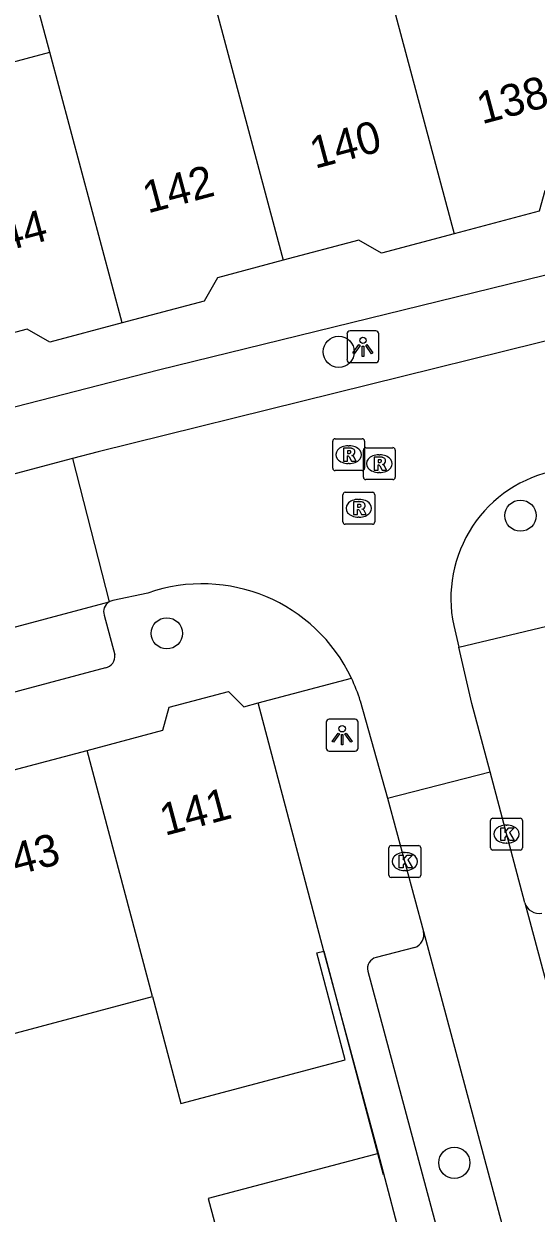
# Model space of a CAD drawing. Extents: x 162542 to 163144, y 380786 to 381511.
# Drawn here: x 162664.65 to 162680.72, y 381007.95 to 381045.23 of the extents above; entities that cross this region are included whole.
import ezdxf

# ---------------------------------------------------------------- set-up
doc = ezdxf.new("R2010")
doc.units = 0
for name, color, linetype in [('IMGEO_Boom', 7, 'Continuous'), ('IMGEO_Kolk', 7, 'Continuous'), ('IMGEO_Lichtpunt', 7, 'Continuous'), ('IMGEO_Muur', 7, 'Continuous'), ('IMGEO_Pand', 7, 'Continuous'), ('IMGEO_Pand_nummerreeks', 7, 'Continuous'), ('IMGEO_Rijbaan_lokaal_open', 7, 'Continuous'), ('IMGEO_Rioolput', 7, 'Continuous'), ('IMGEO_Voetpad_open', 7, 'Continuous')]:
    doc.layers.add(name, color=color, linetype=linetype)

msp = doc.modelspace()

# ---------------------------------------------------------------- linework, layer by layer
at = {"layer": 'IMGEO_Boom'}
for centre in [(162674.523, 381034.946), (162680.222, 381029.81), (162669.132, 381026.121), (162678.149, 381009.528)]:
    msp.add_circle(centre, 0.489, dxfattribs=at)
at = {"layer": 'IMGEO_Kolk'}
for p, q in [((162679.284, 381019.403), (162679.284, 381020.255)), ((162679.359, 381020.329), (162680.211, 381020.329)), ((162680.285, 381020.255), (162680.285, 381019.403)), ((162679.772, 381020.109), (162679.797, 381020.109)), ((162676.17, 381019.47), (162677.022, 381019.47)), ((162679.795, 381019.549), (162679.77, 381019.549)), ((162676.095, 381018.544), (162676.095, 381019.396)), ((162676.583, 381019.25), (162676.608, 381019.25)), ((162677.096, 381019.396), (162677.096, 381018.544)), ((162680.211, 381019.329), (162679.359, 381019.329)), ((162677.022, 381018.47), (162676.17, 381018.47)), ((162676.606, 381018.69), (162676.581, 381018.69))]:
    msp.add_line(p, q, dxfattribs=at)
for points in [[(162679.284, 381019.403), (162679.284, 381020.255)], [(162679.359, 381020.329), (162680.211, 381020.329)], [(162680.285, 381020.255), (162680.285, 381019.403)], [(162679.605, 381020.029), (162679.728, 381020.029), (162679.728, 381019.878), (162679.858, 381020.029), (162680.022, 381020.029), (162679.876, 381019.878), (162680.029, 381019.629), (162679.877, 381019.629), (162679.792, 381019.793), (162679.728, 381019.726), (162679.728, 381019.629), (162679.605, 381019.629), (162679.605, 381020.029)], [(162676.17, 381019.47), (162677.022, 381019.47)], [(162676.095, 381018.544), (162676.095, 381019.396)], [(162676.416, 381019.17), (162676.539, 381019.17), (162676.539, 381019.019), (162676.669, 381019.17), (162676.833, 381019.17), (162676.687, 381019.019), (162676.84, 381018.77), (162676.688, 381018.77), (162676.603, 381018.934), (162676.539, 381018.867), (162676.539, 381018.77), (162676.416, 381018.77), (162676.416, 381019.17)], [(162677.096, 381019.396), (162677.096, 381018.544)], [(162680.211, 381019.329), (162679.359, 381019.329)], [(162677.022, 381018.47), (162676.17, 381018.47)]]:
    msp.add_lwpolyline(points, dxfattribs=at)
for centre, start, end in [((162679.361, 381020.253), 91.552, 178.448), ((162679.361, 381020.253), 91.552, 178.448), ((162680.209, 381020.253), 1.552, 88.448), ((162680.209, 381020.253), 1.552, 88.448), ((162676.172, 381019.394), 91.552, 178.448), ((162676.172, 381019.394), 91.552, 178.448), ((162677.02, 381019.394), 1.552, 88.448), ((162677.02, 381019.394), 1.552, 88.448), ((162679.361, 381019.405), 181.552, 268.448), ((162679.361, 381019.405), 181.552, 268.448), ((162680.209, 381019.405), 271.552, 358.448), ((162680.209, 381019.405), 271.552, 358.448), ((162676.172, 381018.546), 181.552, 268.448), ((162676.172, 381018.546), 181.552, 268.448), ((162677.02, 381018.546), 271.552, 358.448), ((162677.02, 381018.546), 271.552, 358.448)]:
    msp.add_arc(centre, 0.0765, start, end, dxfattribs=at)
for centre, major_axis, ratio, start_param, end_param in [((162679.771, 381019.829), (-0.387, 0.002), 0.722429, 4.712389, 7.853982), ((162679.796, 381019.829), (-0.39, 0.002), 0.717154, 1.570796, 4.712389), ((162676.582, 381018.97), (-0.387, 0.002), 0.722429, 4.712389, 7.853982), ((162676.607, 381018.97), (-0.39, 0.002), 0.717154, 1.570796, 4.712389)]:
    msp.add_ellipse(centre, major_axis=major_axis, ratio=ratio, start_param=start_param, end_param=end_param, dxfattribs=at)
at = {"layer": 'IMGEO_Lichtpunt'}
for p, q in [((162674.783, 381035.507), (162674.783, 381034.7)), ((162674.783, 381035.507), (162674.783, 381034.7)), ((162675.685, 381035.602), (162674.877, 381035.602)), ((162675.685, 381035.602), (162674.877, 381035.602)), ((162675.779, 381034.7), (162675.779, 381035.507)), ((162675.779, 381034.7), (162675.779, 381035.507)), ((162674.877, 381034.606), (162675.685, 381034.606)), ((162674.877, 381034.606), (162675.685, 381034.606)), ((162674.132, 381023.333), (162674.132, 381022.526)), ((162674.132, 381023.333), (162674.132, 381022.526)), ((162675.034, 381023.428), (162674.226, 381023.428)), ((162675.034, 381023.428), (162674.226, 381023.428)), ((162675.128, 381022.526), (162675.128, 381023.333)), ((162675.128, 381022.526), (162675.128, 381023.333)), ((162674.226, 381022.432), (162675.034, 381022.432)), ((162674.226, 381022.432), (162675.034, 381022.432))]:
    msp.add_line(p, q, dxfattribs=at)
for points in [[(162675.157, 381035.171), (162675.196, 381035.143), (162675.008, 381034.881), (162674.97, 381034.908), (162675.157, 381035.171)], [(162675.259, 381035.123), (162675.306, 381035.123), (162675.306, 381034.801), (162675.259, 381034.801), (162675.259, 381035.123)], [(162675.369, 381035.143), (162675.407, 381035.17), (162675.594, 381034.908), (162675.555, 381034.88), (162675.369, 381035.143)], [(162674.506, 381022.997), (162674.545, 381022.969), (162674.357, 381022.707), (162674.319, 381022.734), (162674.506, 381022.997)], [(162674.608, 381022.949), (162674.655, 381022.949), (162674.655, 381022.627), (162674.608, 381022.627), (162674.608, 381022.949)], [(162674.718, 381022.969), (162674.756, 381022.996), (162674.943, 381022.734), (162674.904, 381022.706), (162674.718, 381022.969)]]:
    msp.add_lwpolyline(points, dxfattribs=at)
for centre in [(162675.282, 381035.305), (162674.631, 381023.131)]:
    msp.add_circle(centre, 0.0994, dxfattribs=at)
for centre, start, end in [((162674.877, 381035.507), 90, 180), ((162674.877, 381035.507), 90, 180), ((162675.685, 381035.507), 0, 90), ((162675.685, 381035.507), 0, 90), ((162674.877, 381034.7), 180, 270), ((162674.877, 381034.7), 180, 270), ((162675.685, 381034.7), 270, 0), ((162675.685, 381034.7), 270, 360), ((162674.226, 381023.333), 90, 180), ((162674.226, 381023.333), 90, 180), ((162675.034, 381023.333), 0, 90), ((162675.034, 381023.333), 0, 90), ((162674.226, 381022.526), 180, 270), ((162674.226, 381022.526), 180, 270), ((162675.034, 381022.526), 270, 0), ((162675.034, 381022.526), 270, 360)]:
    msp.add_arc(centre, 0.0946, start, end, dxfattribs=at)
at = {"layer": 'IMGEO_Muur'}
msp.add_lwpolyline([(162674.058, 381016.161), (162675.916, 381009.163)], dxfattribs=at)
at = {"layer": 'IMGEO_Pand'}
for points in [[(162675.134, 381049.884), (162678.138, 381038.644)], [(162665.465, 381044.331), (162664.725, 381047.108), (162669.929, 381048.496)], [(162669.929, 381048.496), (162672.784, 381037.815)], [(162660.261, 381042.943), (162665.465, 381044.331)], [(162667.732, 381035.85), (162665.465, 381044.331)], [(162683.251, 381041.685), (162683.519, 381040.667), (162680.984, 381039.991), (162680.813, 381039.357), (162678.138, 381038.644)], [(162678.138, 381038.644), (162675.863, 381038.037), (162675.155, 381038.447), (162672.784, 381037.815)], [(162672.784, 381037.815), (162670.724, 381037.265), (162670.302, 381036.535), (162667.732, 381035.85)], [(162667.732, 381035.85), (162665.464, 381035.245), (162664.75, 381035.658), (162662.377, 381035.025)], [(162666.634, 381022.452), (162669.009, 381023.082), (162669.205, 381023.805), (162671.068, 381024.3), (162671.544, 381023.822), (162671.993, 381023.941)], [(162674.058, 381016.161), (162671.993, 381023.941)], [(162661.254, 381021.669), (162663.797, 381022.344), (162664.305, 381021.834), (162666.634, 381022.452)], [(162668.684, 381014.735), (162666.634, 381022.452)], [(162668.684, 381014.735), (162669.574, 381011.386), (162674.727, 381012.755), (162673.838, 381016.103), (162674.058, 381016.161)], [(162663.465, 381013.35), (162668.684, 381014.735)], [(162675.768, 381009.823), (162670.428, 381008.407), (162670.626, 381007.662)], [(162676.622, 381006.605), (162675.768, 381009.823)]]:
    msp.add_lwpolyline(points, dxfattribs=at)
at = {"layer": 'IMGEO_Rijbaan_lokaal_open'}
for points in [[(162681.847, 381035.492), (162666.98, 381031.812), (162666.18, 381031.599)], [(162666.18, 381031.599), (162638.471, 381024.229), (162623.906, 381020.294)], [(162666.18, 381031.599), (162667.32, 381027.104)], [(162668.539, 381027.385), (162667.441, 381027.148)], [(162609.111, 381011.573), (162667.32, 381027.104)], [(162678.128, 381026.368), (162678.286, 381025.693)], [(162679.269, 381021.778), (162678.702, 381023.919), (162678.286, 381025.693)], [(162675.199, 381024.006), (162676.05, 381020.953)], [(162676.05, 381020.953), (162679.269, 381021.778)], [(162680.356, 381017.674), (162679.269, 381021.778)], [(162676.05, 381020.953), (162677.185, 381016.781)], [(162680.356, 381017.674), (162690.365, 380980.343), (162694.675, 380964.261)], [(162677.185, 381016.781), (162691.493, 380963.402)]]:
    msp.add_lwpolyline(points, dxfattribs=at)
for centre, radius, start, end in [((162682.13, 381027.216), 4.091, 100.9784, 191.9628), ((162670.242, 381022.488), 5.185, 25.4385, 109.1753), ((162667.488, 381026.829), 0.322, 98.4638, 121.5024), ((162669.993, 381022.395), 5.449, 17.1988, 25.2008)]:
    msp.add_arc(centre, radius, start, end, dxfattribs=at)
at = {"layer": 'IMGEO_Rioolput'}
for p, q in [((162674.335, 381031.296), (162674.335, 381032.148)), ((162674.41, 381032.222), (162675.262, 381032.222)), ((162675.336, 381032.148), (162675.336, 381031.296)), ((162674.823, 381032.002), (162674.848, 381032.002)), ((162675.296, 381031.014), (162675.296, 381031.866)), ((162675.371, 381031.94), (162676.223, 381031.94)), ((162676.297, 381031.866), (162676.297, 381031.014)), ((162674.846, 381031.442), (162674.821, 381031.442)), ((162675.784, 381031.72), (162675.809, 381031.72)), ((162675.262, 381031.222), (162674.41, 381031.222)), ((162675.807, 381031.16), (162675.782, 381031.16)), ((162676.223, 381030.94), (162675.371, 381030.94)), ((162674.652, 381029.615), (162674.652, 381030.467)), ((162674.727, 381030.541), (162675.579, 381030.541)), ((162675.14, 381030.321), (162675.165, 381030.321)), ((162675.653, 381030.467), (162675.653, 381029.615)), ((162675.579, 381029.541), (162674.727, 381029.541)), ((162675.163, 381029.761), (162675.138, 381029.761))]:
    msp.add_line(p, q, dxfattribs=at)
for points in [[(162674.335, 381031.296), (162674.335, 381032.148)], [(162674.41, 381032.222), (162675.262, 381032.222)], [(162675.336, 381032.148), (162675.336, 381031.296)], [(162674.924, 381031.92), (162674.672, 381031.922), (162674.672, 381031.522)], [(162674.85, 381031.841), (162674.796, 381031.841), (162674.796, 381031.76)], [(162674.796, 381031.76), (162674.848, 381031.76)], [(162675.296, 381031.014), (162675.296, 381031.866)], [(162675.371, 381031.94), (162676.223, 381031.94)], [(162676.297, 381031.866), (162676.297, 381031.014)], [(162674.672, 381031.522), (162674.796, 381031.522), (162674.796, 381031.684), (162674.807, 381031.684)], [(162674.854, 381031.655), (162674.925, 381031.522), (162675.065, 381031.522), (162675, 381031.648)], [(162675.885, 381031.638), (162675.633, 381031.64), (162675.633, 381031.24)], [(162675.633, 381031.24), (162675.757, 381031.24), (162675.757, 381031.402), (162675.768, 381031.402)], [(162675.811, 381031.559), (162675.757, 381031.559), (162675.757, 381031.478)], [(162675.757, 381031.478), (162675.809, 381031.478)], [(162675.262, 381031.222), (162674.41, 381031.222)], [(162675.815, 381031.373), (162675.886, 381031.24), (162676.026, 381031.24), (162675.961, 381031.366)], [(162676.223, 381030.94), (162675.371, 381030.94)], [(162674.652, 381029.615), (162674.652, 381030.467)], [(162674.727, 381030.541), (162675.579, 381030.541)], [(162675.653, 381030.467), (162675.653, 381029.615)], [(162675.241, 381030.239), (162674.989, 381030.241), (162674.989, 381029.841)], [(162674.989, 381029.841), (162675.113, 381029.841), (162675.113, 381030.003), (162675.124, 381030.003)], [(162675.167, 381030.16), (162675.113, 381030.16), (162675.113, 381030.079)], [(162675.113, 381030.079), (162675.165, 381030.079)], [(162675.171, 381029.974), (162675.242, 381029.841), (162675.382, 381029.841), (162675.317, 381029.967)], [(162675.579, 381029.541), (162674.727, 381029.541)]]:
    msp.add_lwpolyline(points, dxfattribs=at)
for centre, radius, start, end in [((162674.412, 381032.146), 0.0765, 91.552, 178.448), ((162674.412, 381032.146), 0.0765, 91.552, 178.448), ((162675.26, 381032.146), 0.0765, 1.552, 88.448), ((162675.26, 381032.146), 0.0765, 1.552, 88.448), ((162674.832, 381031.949), 0.19, 274.7715, 282.9687), ((162674.856, 381031.745), 0.0964, 77.0061, 93.1865), ((162674.87, 381031.802), 0.0378, 276.6634, 79.6772), ((162674.923, 381031.81), 0.109, 350.3612, 89.416), ((162674.921, 381031.81), 0.112, 277.5842, 350.9817), ((162675.373, 381031.864), 0.0765, 91.552, 178.448), ((162675.373, 381031.864), 0.0765, 91.552, 178.448), ((162676.221, 381031.864), 0.0765, 1.552, 88.448), ((162676.221, 381031.864), 0.0765, 1.552, 88.448), ((162674.806, 381031.631), 0.0533, 26.0293, 88.6989), ((162674.905, 381031.595), 0.108, 29.5134, 73.7905), ((162675.767, 381031.349), 0.0533, 26.0293, 88.6989), ((162675.793, 381031.667), 0.19, 274.7715, 282.9687), ((162675.817, 381031.463), 0.0964, 77.0061, 93.1865), ((162675.831, 381031.52), 0.0378, 276.6634, 79.6772), ((162675.884, 381031.528), 0.109, 350.3612, 89.416), ((162675.882, 381031.528), 0.112, 277.5842, 350.9817), ((162675.866, 381031.313), 0.108, 29.5134, 73.7905), ((162674.412, 381031.298), 0.0765, 181.552, 268.448), ((162674.412, 381031.298), 0.0765, 181.552, 268.448), ((162675.26, 381031.298), 0.0765, 271.552, 358.448), ((162675.26, 381031.298), 0.0765, 271.552, 358.448), ((162675.373, 381031.016), 0.0765, 181.552, 268.448), ((162675.373, 381031.016), 0.0765, 181.552, 268.448), ((162676.221, 381031.016), 0.0765, 271.552, 358.448), ((162676.221, 381031.016), 0.0765, 271.552, 358.448), ((162674.729, 381030.465), 0.0765, 91.552, 178.448), ((162674.729, 381030.465), 0.0765, 91.552, 178.448), ((162675.577, 381030.465), 0.0765, 1.552, 88.448), ((162675.577, 381030.465), 0.0765, 1.552, 88.448), ((162675.123, 381029.95), 0.0533, 26.0293, 88.6989), ((162675.149, 381030.268), 0.19, 274.7715, 282.9687), ((162675.173, 381030.064), 0.0964, 77.0061, 93.1865), ((162675.187, 381030.121), 0.0378, 276.6634, 79.6772), ((162675.24, 381030.129), 0.109, 350.3612, 89.416), ((162675.238, 381030.129), 0.112, 277.5842, 350.9817), ((162675.222, 381029.914), 0.108, 29.5134, 73.7905), ((162674.729, 381029.617), 0.0765, 181.552, 268.448), ((162674.729, 381029.617), 0.0765, 181.552, 268.448), ((162675.577, 381029.617), 0.0765, 271.552, 358.448), ((162675.577, 381029.617), 0.0765, 271.552, 358.448)]:
    msp.add_arc(centre, radius, start, end, dxfattribs=at)
for centre, major_axis, ratio, start_param, end_param in [((162674.822, 381031.722), (-0.387, 0.002), 0.722429, 4.712389, 7.853982), ((162674.847, 381031.722), (-0.39, 0.002), 0.717154, 1.570796, 4.712389), ((162675.783, 381031.44), (-0.387, 0.002), 0.722429, 4.712389, 7.853982), ((162675.808, 381031.44), (-0.39, 0.002), 0.717154, 1.570796, 4.712389), ((162675.139, 381030.041), (-0.387, 0.002), 0.722429, 4.712389, 7.853982), ((162675.164, 381030.041), (-0.39, 0.002), 0.717154, 1.570796, 4.712389)]:
    msp.add_ellipse(centre, major_axis=major_axis, ratio=ratio, start_param=start_param, end_param=end_param, dxfattribs=at)
at = {"layer": 'IMGEO_Voetpad_open'}
for points in [[(162631.837, 381024.525), (162637.793, 381026.108), (162664.028, 381033.135), (162668.873, 381034.385), (162683.151, 381037.884), (162697.991, 381041.797), (162698.432, 381040.302)], [(162667.168, 381026.692), (162667.501, 381025.452)], [(162678.286, 381025.693), (162681.751, 381026.518)], [(162667.206, 381025.04), (162610.375, 381009.848)], [(162671.993, 381023.941), (162674.924, 381024.715)], [(162675.768, 381009.823), (162674.058, 381016.161)], [(162676.908, 381016.273), (162675.694, 381015.964)], [(162675.433, 381015.533), (162689.141, 380964.447), (162696.752, 380936.051), (162705.116, 380904.731), (162707.037, 380905.267)]]:
    msp.add_lwpolyline(points, dxfattribs=at)
for centre, radius, start, end in [((162667.496, 381026.805), 0.347, 120.496, 199.0027), ((162667.146, 381025.394), 0.359, 279.5542, 9.239), ((162680.809, 381017.82), 0.476, 197.8719, 280.6064), ((162676.763, 381016.682), 0.434, 289.5433, 13.2516), ((162675.786, 381015.614), 0.362, 104.7114, 192.8931)]:
    msp.add_arc(centre, radius, start, end, dxfattribs=at)

# ---------------------------------------------------------------- texts
at = {"layer": 'IMGEO_Pand_nummerreeks'}
for s, rotation, p in [('138', 14.9385, (162679.014, 381042.073)), ('140', 14.9385, (162673.777, 381040.676)), ('142', 14.9385, (162668.534, 381039.278)), ('144', 14.9385, (162663.299, 381037.881)), ('141', 14.8797, (162669.07, 381019.77)), ('143', 14.8817, (162663.696, 381018.342))]:
    msp.add_text(s, height=1, rotation=rotation, dxfattribs=at).set_placement(p)

doc.saveas('drawing.dxf')
